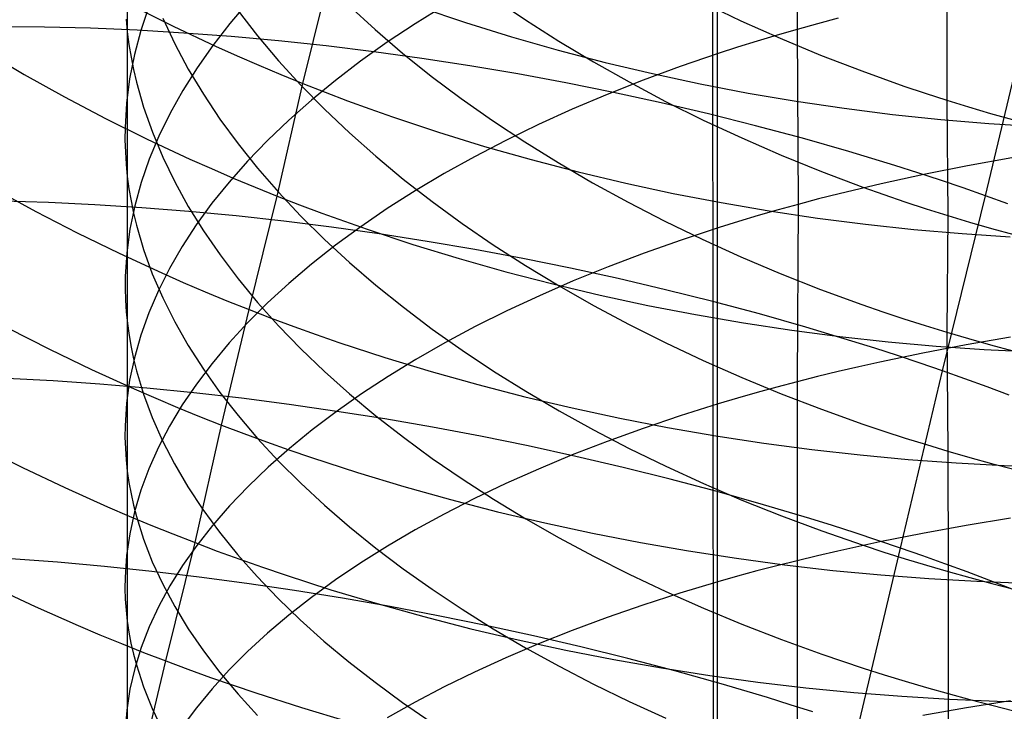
# Model space of a CAD drawing. Extents: x -383 to 1849, y -1185 to -529.
# Tile 362 of 656: x 234 to 244, y -974 to -967. Entities that reach past the tile are written whole.
import ezdxf

# ---------------------------------------------------------------- set-up
doc = ezdxf.new("R2010")
doc.units = 0
doc.layers.add('PREDEFINITO', color=7, linetype='CONTINUOUS')

msp = doc.modelspace()

# ---------------------------------------------------------------- linework, layer by layer
at = {"layer": 'PREDEFINITO'}
for p, q in [((241.1553, -878.0447, 420), (241.2924, -1065.2572, 420)), ((241.1553, -878.0447, 370), (241.2924, -1065.2572, 370)), ((241.2854, -1079.1248, 395), (241.2585, -884.9817, 395)), ((242.0697, -965.5389, 663.2719), (242.07, -967.2815, 664.2444)), ((235.3409, -965.8706, 647.6886), (235.3406, -967.3059, 648.6583)), ((237.1043, -967.8252, 518.2805), (237.3774, -966.7187, 519.2031)), ((243.5722, -966.8545, 632.6569), (243.5736, -967.9927, 633.6081)), ((239.017, -966.9635, 637.4274), (239.3416, -967.1845, 637.1314)), ((235.3811, -967.0372, 517.8299), (235.8009, -967.248, 517.9609)), ((235.5568, -967.0504, 652.5365), (235.4765, -967.2921, 652.1191)), ((236.5571, -967.0026, 656.3499), (236.3706, -967.2215, 655.9503)), ((237.5658, -967.0432, 639.994), (237.8295, -967.2835, 639.6555)), ((238.5232, -967.0456, 660.3075), (238.2313, -967.2262, 659.957)), ((238.2785, -967.0578, 519.3509), (238.7376, -967.212, 519.4061)), ((241.1168, -967.0094, 634.8433), (241.5037, -967.1941, 634.6092)), ((235.3285, -967.1791, 648.8659), (235.3406, -967.3059, 648.6583)), ((235.6967, -967.1702, 645.6595), (235.8171, -967.4266, 645.2609)), ((236.4529, -967.0951, 642.7566), (236.649, -967.3474, 642.3832)), ((239.3416, -967.1845, 637.1314), (239.6774, -967.3993, 636.8442)), ((242.4819, -967.1702, 664.4796), (242.2748, -967.225, 664.3636)), ((234.5091, -967.259, 484.9134), (234.051, -967.2552, 485.0911)), ((234.9719, -967.2708, 484.748), (234.5091, -967.259, 484.9134)), ((235.439, -967.2905, 484.595), (234.9719, -967.2708, 484.748)), ((235.8009, -967.248, 517.9609), (236.2283, -967.4498, 518.0798)), ((236.3706, -967.2215, 655.9503), (236.1986, -967.4432, 655.5461)), ((237.8295, -967.2835, 639.6555), (238.1059, -967.5192, 639.324)), ((238.2313, -967.2262, 659.957), (237.9517, -967.4114, 659.5983)), ((238.7376, -967.212, 519.4061), (239.2016, -967.3559, 519.4489)), ((241.5037, -967.1941, 634.6092), (241.9001, -967.3708, 634.386)), ((242.07, -967.2815, 664.2444), (241.8676, -967.3396, 664.122)), ((242.2748, -967.225, 664.3636), (242.07, -967.2815, 664.2444)), ((242.07, -967.2815, 664.2444), (242.0804, -969.0393, 665.1878)), ((243.9619, -968.9528, 484.1134), (244.3776, -967.2062, 485.0506)), ((235.3406, -967.3059, 648.6583), (235.3571, -967.4326, 648.4509)), ((235.3406, -967.3059, 648.6583), (235.3407, -968.7594, 649.5971)), ((235.4765, -967.2921, 652.1191), (235.4122, -967.535, 651.7002)), ((235.9097, -967.3181, 484.4546), (235.439, -967.2905, 484.595)), ((236.3836, -967.3536, 484.3268), (235.9097, -967.3181, 484.4546)), ((236.8601, -967.3969, 484.2118), (236.3836, -967.3536, 484.3268)), ((236.649, -967.3474, 642.3832), (236.8593, -967.5965, 642.0151)), ((239.2016, -967.3559, 519.4489), (239.67, -967.4895, 519.4794)), ((241.8676, -967.3396, 664.122), (241.6677, -967.3994, 663.9964)), ((241.9001, -967.3708, 634.386), (242.3056, -967.5393, 634.1739)), ((235.3571, -967.4326, 648.4509), (235.378, -967.5593, 648.2439)), ((235.8171, -967.4266, 645.2609), (235.9534, -967.6811, 644.8655)), ((236.1986, -967.4432, 655.5461), (236.0411, -967.6675, 655.1378)), ((236.2283, -967.4498, 518.0798), (236.4447, -967.5472, 518.1347)), ((237.3387, -967.448, 484.1097), (236.8601, -967.3969, 484.2118)), ((237.8189, -967.5068, 484.0207), (237.3387, -967.448, 484.1097)), ((237.9517, -967.4114, 659.5983), (237.6848, -967.6008, 659.232)), ((239.6774, -967.3993, 636.8442), (240.0241, -967.6078, 636.5661)), ((241.4703, -967.4609, 663.8676), (241.2754, -967.5239, 663.7357)), ((241.6677, -967.3994, 663.9964), (241.4703, -967.4609, 663.8676)), ((233.9072, -967.5004, 516.4542), (234.3034, -967.7334, 516.6225)), ((235.4122, -967.535, 651.7002), (235.3643, -967.7789, 651.2801)), ((235.378, -967.5593, 648.2439), (235.4031, -967.6858, 648.0372)), ((236.4447, -967.5472, 518.1347), (236.6628, -967.6423, 518.1865)), ((238.3001, -967.5732, 483.9449), (237.8189, -967.5068, 484.0207)), ((238.1059, -967.5192, 639.324), (238.3948, -967.75, 639)), ((238.7818, -967.6473, 483.8824), (238.3001, -967.5732, 483.9449)), ((239.67, -967.4895, 519.4794), (240.1424, -967.6128, 519.4979)), ((241.2754, -967.5239, 663.7357), (240.8932, -967.6548, 663.4629)), ((242.3056, -967.5393, 634.1739), (242.7199, -967.6993, 633.9733)), ((236.0411, -967.6675, 655.1378), (235.8984, -967.8941, 654.7258)), ((235.9534, -967.6811, 644.8655), (236.105, -967.9336, 644.4739)), ((236.6628, -967.6423, 518.1865), (236.8827, -967.735, 518.2351)), ((236.8593, -967.5965, 642.0151), (237.0835, -967.8422, 641.6525)), ((237.6848, -967.6008, 659.232), (237.4308, -967.7944, 658.8584)), ((239.2635, -967.729, 483.8334), (238.7818, -967.6473, 483.8824)), ((240.0241, -967.6078, 636.5661), (240.3814, -967.8096, 636.2975)), ((240.1424, -967.6128, 519.4979), (240.6181, -967.7258, 519.5043)), ((240.8932, -967.6548, 663.4629), (240.5215, -967.7917, 663.1784)), ((234.3034, -967.7334, 516.6225), (234.7081, -967.9585, 516.7795)), ((235.3643, -967.7789, 651.2801), (235.3329, -968.0236, 650.8594)), ((235.4031, -967.6858, 648.0372), (235.4325, -967.8121, 647.8308)), ((236.8827, -967.735, 518.2351), (237.1043, -967.8252, 518.2805)), ((238.3948, -967.75, 639), (238.6958, -967.9757, 638.6836)), ((239.7446, -967.8182, 483.798), (239.2635, -967.729, 483.8334)), ((240.6181, -967.7258, 519.5043), (241.0966, -967.8284, 519.4988)), ((242.7199, -967.6993, 633.9733), (242.9302, -967.776, 633.8775)), ((242.9302, -967.776, 633.8775), (243.1426, -967.8505, 633.7846)), ((235.4325, -967.8121, 647.8308), (235.5041, -968.0643, 647.4196)), ((236.8467, -968.9559, 517.3835), (237.1043, -967.8252, 518.2805)), ((237.0835, -967.8422, 641.6525), (237.3213, -968.0843, 641.2958)), ((237.1043, -967.8252, 518.2805), (237.3275, -967.9129, 518.3228)), ((237.4308, -967.7944, 658.8584), (237.1899, -967.9918, 658.478)), ((240.2246, -967.9149, 483.7764), (239.7446, -967.8182, 483.798)), ((240.5215, -967.7917, 663.1784), (240.1605, -967.9346, 662.8827)), ((240.3814, -967.8096, 636.2975), (240.7489, -968.0045, 636.0387)), ((241.0966, -967.8284, 519.4988), (241.5773, -967.9207, 519.4815)), ((243.1426, -967.8505, 633.7846), (243.3571, -967.9227, 633.6948)), ((234.7081, -967.9585, 516.7795), (235.121, -968.1755, 516.9248)), ((235.8984, -967.8941, 654.7258), (235.7708, -968.1229, 654.3106)), ((236.105, -967.9336, 644.4739), (236.2718, -968.1839, 644.0863)), ((237.3275, -967.9129, 518.3228), (237.5522, -967.9982, 518.3618)), ((238.6958, -967.9757, 638.6836), (239.0085, -968.1961, 638.3753)), ((240.1605, -967.9346, 662.8827), (239.8103, -968.0831, 662.5761)), ((240.703, -968.019, 483.7686), (240.2246, -967.9149, 483.7764)), ((241.5773, -967.9207, 519.4815), (242.0599, -968.0026, 519.4526)), ((243.3571, -967.9227, 633.6948), (243.5736, -967.9927, 633.6081)), ((235.3329, -968.0236, 650.8594), (235.3184, -968.2687, 650.4383)), ((235.5041, -968.0643, 647.4196), (235.5922, -968.3154, 647.0105)), ((237.1899, -967.9918, 658.478), (236.9624, -968.1928, 658.0913)), ((237.5522, -967.9982, 518.3618), (237.7785, -968.0809, 518.3976)), ((241.1793, -968.1306, 483.7748), (240.703, -968.019, 483.7686)), ((240.7489, -968.0045, 636.0387), (241.1265, -968.1922, 635.7901)), ((242.0599, -968.0026, 519.4526), (242.5436, -968.0742, 519.4121)), ((242.5436, -968.0742, 519.4121), (243.028, -968.1353, 519.3601)), ((243.5736, -967.9927, 633.6081), (243.7921, -968.0603, 633.5246)), ((243.5736, -967.9927, 633.6081), (243.5842, -969.1522, 634.5342)), ((243.7921, -968.0603, 633.5246), (244.0125, -968.1256, 633.4442)), ((235.121, -968.1755, 516.9248), (235.5416, -968.3841, 517.0581)), ((235.7708, -968.1229, 654.3106), (235.6585, -968.3535, 653.8925)), ((237.3213, -968.0843, 641.2958), (237.5724, -968.3224, 640.9454)), ((237.7785, -968.0809, 518.3976), (238.0062, -968.1612, 518.4303)), ((238.0062, -968.1612, 518.4303), (238.4656, -968.3142, 518.4861)), ((239.8103, -968.0831, 662.5761), (239.4714, -968.2371, 662.2592)), ((241.6528, -968.2495, 483.7951), (241.1793, -968.1306, 483.7748)), ((243.028, -968.1353, 519.3601), (243.5125, -968.186, 519.2969)), ((244.0125, -968.1256, 633.4442), (244.2347, -968.1885, 633.3669)), ((235.3184, -968.2687, 650.4383), (235.3175, -968.3913, 650.2278)), ((236.2718, -968.1839, 644.0863), (236.4534, -968.4316, 643.7032)), ((236.9624, -968.1928, 658.0913), (236.7485, -968.3973, 657.6986)), ((239.0085, -968.1961, 638.3753), (239.3329, -968.4107, 638.0756)), ((239.4714, -968.2371, 662.2592), (239.1438, -968.3963, 661.9323)), ((241.1265, -968.1922, 635.7901), (241.5137, -968.3725, 635.5522)), ((241.3296, -968.1857, 420), (241.3296, -968.1857, 370)), ((242.1232, -968.3757, 483.8297), (241.6528, -968.2495, 483.7951)), ((243.5125, -968.186, 519.2969), (243.9967, -968.2262, 519.2223)), ((243.9967, -968.2262, 519.2223), (244.4799, -968.2561, 519.1367)), ((235.6585, -968.3535, 653.8925), (235.5618, -968.5857, 653.472)), ((235.5922, -968.3154, 647.0105), (235.6967, -968.5653, 646.6039)), ((237.5724, -968.3224, 640.9454), (237.8366, -968.5563, 640.6017)), ((238.4656, -968.3142, 518.4861), (238.93, -968.4573, 518.5294)), ((241.5137, -968.3725, 635.5522), (241.9102, -968.545, 635.3252)), ((242.5898, -968.5092, 483.8787), (242.1232, -968.3757, 483.8297)), ((235.3175, -968.3913, 650.2278), (235.3209, -968.514, 650.0174)), ((235.5416, -968.3841, 517.0581), (235.9696, -968.5839, 517.1792)), ((236.4534, -968.4316, 643.7032), (236.6496, -968.6765, 643.3249)), ((236.7485, -968.3973, 657.6986), (236.5484, -968.6049, 657.3004)), ((239.1438, -968.3963, 661.9323), (238.8279, -968.5605, 661.5959)), ((238.93, -968.4573, 518.5294), (239.3987, -968.5902, 518.5602)), ((239.3329, -968.4107, 638.0756), (239.6684, -968.6195, 637.7846)), ((235.3209, -968.514, 650.0174), (235.3286, -968.6367, 649.8072)), ((235.6967, -968.5653, 646.6039), (235.8172, -968.8137, 646.2003)), ((237.8366, -968.5563, 640.6017), (238.1134, -968.7858, 640.2651)), ((238.8279, -968.5605, 661.5959), (238.5239, -968.7296, 661.2504)), ((241.9102, -968.545, 635.3252), (242.3159, -968.7095, 635.1095)), ((243.0521, -968.6499, 483.9422), (242.5898, -968.5092, 483.8787)), ((244.2255, -968.5715, 666.2426), (243.7804, -968.652, 666.0582)), ((235.3286, -968.6367, 649.8072), (235.3407, -968.7594, 649.5971)), ((235.5618, -968.5857, 653.472), (235.4809, -968.8193, 653.0496)), ((235.9696, -968.5839, 517.1792), (236.1863, -968.6804, 517.2351)), ((236.5484, -968.6049, 657.3004), (236.3625, -968.8155, 656.8972)), ((239.3987, -968.5902, 518.5602), (239.8713, -968.7132, 518.5788)), ((239.6684, -968.6195, 637.7846), (240.0148, -968.8221, 637.503)), ((243.2815, -968.7229, 483.9795), (243.0521, -968.6499, 483.9422)), ((243.7804, -968.652, 666.0582), (243.3429, -968.739, 665.8605)), ((235.3407, -968.7594, 649.5971), (235.3572, -968.882, 649.3873)), ((235.3407, -968.7594, 649.5971), (235.3407, -971.7202, 651.391)), ((236.1863, -968.6804, 517.2351), (236.4048, -968.7746, 517.2878)), ((236.6496, -968.6765, 643.3249), (236.8599, -968.9183, 642.9518)), ((238.5239, -968.7296, 661.2504), (238.232, -968.9033, 660.8963)), ((239.8713, -968.7132, 518.5788), (240.3473, -968.826, 518.5852)), ((242.3159, -968.7095, 635.1095), (242.7303, -968.8657, 634.9056)), ((243.3429, -968.739, 665.8605), (242.9133, -968.8325, 665.6495)), ((243.5097, -968.7978, 484.0204), (243.2815, -968.7229, 483.9795)), ((235.4809, -968.8193, 653.0496), (235.4161, -969.0541, 652.6256)), ((235.8172, -968.8137, 646.2003), (235.9535, -969.0605, 645.8)), ((236.3625, -968.8155, 656.8972), (236.1909, -969.0289, 656.4893)), ((236.4048, -968.7746, 517.2878), (236.6249, -968.8664, 517.3373)), ((236.6249, -968.8664, 517.3373), (236.8467, -968.9559, 517.3835)), ((238.1134, -968.7858, 640.2651), (238.4027, -969.0106, 639.9359)), ((240.0148, -968.8221, 637.503), (240.3719, -969.0182, 637.2309)), ((240.3473, -968.826, 518.5852), (240.826, -968.9288, 518.5794)), ((242.9133, -968.8325, 665.6495), (242.7017, -968.8818, 665.5391)), ((242.7303, -968.8657, 634.9056), (242.9407, -968.9406, 634.8081)), ((243.7365, -968.8744, 484.065), (243.5097, -968.7978, 484.0204)), ((234.0182, -968.8897, 515.7342), (234.4233, -969.1115, 515.8931)), ((235.3572, -968.882, 649.3873), (235.378, -969.0045, 649.1778)), ((236.5638, -970.096, 516.5044), (236.8467, -968.9559, 517.3835)), ((236.8467, -968.9559, 517.3835), (237.0701, -969.0429, 517.4265)), ((236.8599, -968.9183, 642.9518), (237.0842, -969.1569, 642.5843)), ((238.232, -968.9033, 660.8963), (237.9525, -969.0813, 660.534)), ((240.826, -968.9288, 518.5794), (241.307, -969.0215, 518.5617)), ((242.4923, -968.9327, 665.4253), (242.2852, -968.9852, 665.3082)), ((242.7017, -968.8818, 665.5391), (242.4923, -968.9327, 665.4253)), ((242.9407, -968.9406, 634.8081), (243.1532, -969.0133, 634.7137)), ((243.5312, -970.7124, 483.2082), (243.9619, -968.9528, 484.1134)), ((243.9619, -968.9528, 484.1134), (243.7365, -968.8744, 484.065)), ((244.1858, -969.0329, 484.1655), (243.9619, -968.9528, 484.1134)), ((234.5499, -969.0204, 483.8527), (234.0883, -969.0057, 484.02)), ((235.0158, -969.0428, 483.6979), (234.5499, -969.0204, 483.8527)), ((235.4855, -969.0729, 483.5558), (235.0158, -969.0428, 483.6979)), ((235.4161, -969.0541, 652.6256), (235.3676, -969.2898, 652.2006)), ((235.378, -969.0045, 649.1778), (235.4031, -969.127, 648.9686)), ((235.9535, -969.0605, 645.8), (236.1052, -969.3052, 645.4034)), ((236.1909, -969.0289, 656.4893), (236.0339, -969.2447, 656.0772)), ((237.0701, -969.0429, 517.4265), (237.295, -969.1275, 517.4662)), ((238.4027, -969.0106, 639.9359), (238.704, -969.2304, 639.6146)), ((240.3719, -969.0182, 637.2309), (240.7392, -969.2076, 636.9687)), ((241.307, -969.0215, 518.5617), (241.7896, -969.104, 518.5322)), ((242.0804, -969.0393, 665.1878), (241.8781, -969.0951, 665.0641)), ((242.0804, -969.0393, 665.1878), (242.0697, -970.8214, 666.0854)), ((242.2852, -968.9852, 665.3082), (242.0804, -969.0393, 665.1878)), ((243.1532, -969.0133, 634.7137), (243.3677, -969.0839, 634.6224)), ((234.4233, -969.1115, 515.8931), (234.8366, -969.3254, 516.0402)), ((235.4031, -969.127, 648.9686), (235.4325, -969.2492, 648.7599)), ((235.9583, -969.1106, 483.4265), (235.4855, -969.0729, 483.5558)), ((236.4339, -969.1559, 483.3101), (235.9583, -969.1106, 483.4265)), ((236.9116, -969.2087, 483.2067), (236.4339, -969.1559, 483.3101)), ((237.0842, -969.1569, 642.5843), (237.3221, -969.3919, 642.2229)), ((237.295, -969.1275, 517.4662), (237.5215, -969.2096, 517.5026)), ((237.9525, -969.0813, 660.534), (237.6857, -969.2635, 660.164)), ((241.6781, -969.1525, 664.9372), (241.4807, -969.2114, 664.8071)), ((241.8781, -969.0951, 665.0641), (241.6781, -969.1525, 664.9372)), ((241.7896, -969.104, 518.5322), (242.2735, -969.1764, 518.4909)), ((243.3677, -969.0839, 634.6224), (243.5842, -969.1522, 634.5342)), ((243.5842, -969.1522, 634.5342), (243.574, -970.3236, 635.4443)), ((243.5842, -969.1522, 634.5342), (243.8027, -969.2182, 634.4493)), ((235.4325, -969.2492, 648.7599), (235.5039, -969.4932, 648.3437)), ((236.0339, -969.2447, 656.0772), (235.8917, -969.4629, 655.6613)), ((237.3909, -969.269, 483.1166), (236.9116, -969.2087, 483.2067)), ((237.6857, -969.2635, 660.164), (237.4317, -969.4496, 659.7866)), ((237.5215, -969.2096, 517.5026), (237.7493, -969.2893, 517.5358)), ((238.704, -969.2304, 639.6146), (239.0172, -969.445, 639.3015)), ((240.7392, -969.2076, 636.9687), (241.1166, -969.3901, 636.717)), ((241.4807, -969.2114, 664.8071), (241.2857, -969.272, 664.6738)), ((242.2735, -969.1764, 518.4909), (242.758, -969.2386, 518.438)), ((242.758, -969.2386, 518.438), (243.2426, -969.2906, 518.3735)), ((243.8027, -969.2182, 634.4493), (244.0231, -969.2819, 634.3676)), ((234.8366, -969.3254, 516.0402), (235.2576, -969.5312, 516.1752)), ((235.3676, -969.2898, 652.2006), (235.3357, -969.5262, 651.7748)), ((236.1052, -969.3052, 645.4034), (236.272, -969.5477, 645.011)), ((237.8714, -969.3367, 483.0398), (237.3909, -969.269, 483.1166)), ((237.7493, -969.2893, 517.5358), (238.2089, -969.4414, 517.5926)), ((238.3524, -969.4118, 482.9765), (237.8714, -969.3367, 483.0398)), ((241.2857, -969.272, 664.6738), (240.9034, -969.3976, 664.3982)), ((243.2426, -969.2906, 518.3735), (243.7268, -969.3324, 518.2977)), ((243.7268, -969.3324, 518.2977), (244.21, -969.364, 518.2106)), ((244.0231, -969.2819, 634.3676), (244.2453, -969.3434, 634.289)), ((235.8917, -969.4629, 655.6613), (235.7647, -969.683, 655.2422)), ((237.4317, -969.4496, 659.7866), (237.1908, -969.6395, 659.4024)), ((237.3221, -969.3919, 642.2229), (237.5732, -969.6231, 641.8678)), ((238.2089, -969.4414, 517.5926), (238.6734, -969.5836, 517.6366)), ((238.8335, -969.4943, 482.9268), (238.3524, -969.4118, 482.9765)), ((239.0172, -969.445, 639.3015), (239.3418, -969.6541, 638.997)), ((240.9034, -969.3976, 664.3982), (240.5315, -969.5291, 664.1106)), ((241.1166, -969.3901, 636.717), (241.5036, -969.5653, 636.4759)), ((235.2576, -969.5312, 516.1752), (235.686, -969.7284, 516.2978)), ((235.3357, -969.5262, 651.7748), (235.3205, -969.7631, 651.3489)), ((235.5039, -969.4932, 648.3437), (235.592, -969.7362, 647.9297)), ((236.272, -969.5477, 645.011), (236.4536, -969.7878, 644.623)), ((239.3141, -969.584, 482.8909), (238.8335, -969.4943, 482.9268)), ((240.5315, -969.5291, 664.1106), (240.1703, -969.6663, 663.8117)), ((237.1908, -969.6395, 659.4024), (236.9633, -969.8329, 659.0118)), ((237.5732, -969.6231, 641.8678), (237.8374, -969.8503, 641.5195)), ((238.6734, -969.5836, 517.6366), (239.1421, -969.7161, 517.668)), ((239.7937, -969.681, 482.8688), (239.3141, -969.584, 482.8909)), ((239.3418, -969.6541, 638.997), (239.6776, -969.8575, 638.7014)), ((241.5036, -969.5653, 636.4759), (241.9001, -969.733, 636.2459)), ((235.592, -969.7362, 647.9297), (235.6965, -969.978, 647.5184)), ((235.7647, -969.683, 655.2422), (235.6529, -969.9051, 654.8201)), ((235.686, -969.7284, 516.2978), (235.9029, -969.8237, 516.3543)), ((239.1421, -969.7161, 517.668), (239.6146, -969.8387, 517.6868)), ((240.2718, -969.7852, 482.8608), (239.7937, -969.681, 482.8688)), ((240.1703, -969.6663, 663.8117), (239.8199, -969.809, 663.5018)), ((241.9001, -969.733, 636.2459), (242.3057, -969.893, 636.0274)), ((235.3205, -969.7631, 651.3489), (235.3193, -969.8816, 651.136)), ((235.9029, -969.8237, 516.3543), (236.1215, -969.9168, 516.4076)), ((236.4536, -969.7878, 644.623), (236.6498, -970.0252, 644.24)), ((236.9633, -969.8329, 659.0118), (236.7494, -970.0295, 658.6151)), ((237.8374, -969.8503, 641.5195), (238.1143, -970.0731, 641.1783)), ((239.8199, -969.809, 663.5018), (239.4807, -969.9569, 663.1814)), ((239.6146, -969.8387, 517.6868), (240.0904, -969.9514, 517.6932)), ((239.6776, -969.8575, 638.7014), (240.0243, -970.0548, 638.4153)), ((240.7478, -969.8966, 482.8669), (240.2718, -969.7852, 482.8608)), ((235.3193, -969.8816, 651.136), (235.3224, -970.0002, 650.9231)), ((235.6529, -969.9051, 654.8201), (235.5568, -970.1287, 654.3955)), ((236.1215, -969.9168, 516.4076), (236.3418, -970.0075, 516.4577)), ((239.4807, -969.9569, 663.1814), (239.1528, -970.11, 662.8509)), ((240.0904, -969.9514, 517.6932), (240.5689, -970.0542, 517.6873)), ((241.2213, -970.0151, 482.8872), (240.7478, -969.8966, 482.8669)), ((242.3057, -969.893, 636.0274), (242.72, -970.0449, 635.8207)), ((235.3224, -970.0002, 650.9231), (235.3299, -970.1187, 650.7105)), ((235.6965, -969.978, 647.5184), (235.8169, -970.2184, 647.11)), ((236.3418, -970.0075, 516.4577), (236.5638, -970.096, 516.5044)), ((236.7494, -970.0295, 658.6151), (236.5494, -970.2293, 658.2129)), ((236.6498, -970.0252, 644.24), (236.8601, -970.2597, 643.8622)), ((240.0243, -970.0548, 638.4153), (240.3816, -970.2459, 638.1388)), ((240.5689, -970.0542, 517.6873), (241.0495, -970.1472, 517.6692)), ((241.6916, -970.1406, 482.9221), (241.2213, -970.0151, 482.8872)), ((242.72, -970.0449, 635.8207), (242.9304, -970.1178, 635.7219)), ((235.3299, -970.1187, 650.7105), (235.3416, -970.2372, 650.498)), ((235.5568, -970.1287, 654.3955), (235.4765, -970.3537, 653.9689)), ((236.2883, -971.2566, 515.6503), (236.5638, -970.096, 516.5044)), ((236.5638, -970.096, 516.5044), (236.7873, -970.1821, 516.5479)), ((238.1143, -970.0731, 641.1783), (238.4036, -970.2914, 640.8447)), ((239.1528, -970.11, 662.8509), (238.8366, -970.2679, 662.5107)), ((241.0495, -970.1472, 517.6692), (241.5318, -970.2302, 517.639)), ((242.1583, -970.2731, 482.9714), (241.6916, -970.1406, 482.9221)), ((242.9304, -970.1178, 635.7219), (243.1429, -970.1885, 635.6262)), ((235.3416, -970.2372, 650.498), (235.3578, -970.3556, 650.2858)), ((235.8169, -970.2184, 647.11), (235.9531, -970.4571, 646.7049)), ((236.5494, -970.2293, 658.2129), (236.3635, -970.4319, 657.8055)), ((236.7873, -970.1821, 516.5479), (237.0125, -970.2658, 516.588)), ((240.3816, -970.2459, 638.1388), (240.7492, -970.4305, 637.8725)), ((241.5318, -970.2302, 517.639), (242.0151, -970.3033, 517.5969)), ((243.1429, -970.1885, 635.6262), (243.3574, -970.2572, 635.5336)), ((234.1452, -970.2837, 515.0302), (234.5591, -970.4949, 515.1794)), ((235.4765, -970.3537, 653.9689), (235.4122, -970.5799, 653.5407)), ((236.8601, -970.2597, 643.8622), (237.0844, -970.4909, 643.4901)), ((237.0125, -970.2658, 516.588), (237.239, -970.3472, 516.6249)), ((237.239, -970.3472, 516.6249), (237.467, -970.4261, 516.6584)), ((238.4036, -970.2914, 640.8447), (238.705, -970.5049, 640.5191)), ((238.8366, -970.2679, 662.5107), (238.5322, -970.4304, 662.1614)), ((242.0151, -970.3033, 517.5969), (242.499, -970.3664, 517.5429)), ((242.6208, -970.4126, 483.0355), (242.1583, -970.2731, 482.9714)), ((243.3574, -970.2572, 635.5336), (243.574, -970.3236, 635.4443)), ((243.574, -970.3236, 635.4443), (243.7925, -970.3879, 635.3581)), ((243.574, -970.3236, 635.4443), (243.5846, -971.518, 636.3238)), ((235.3578, -970.3556, 650.2858), (235.3783, -970.474, 650.0739)), ((236.3635, -970.4319, 657.8055), (236.1919, -970.6371, 657.3935)), ((237.467, -970.4261, 516.6584), (237.9269, -970.577, 516.7158)), ((238.5322, -970.4304, 662.1614), (238.24, -970.5974, 661.8034)), ((240.7492, -970.4305, 637.8725), (241.1268, -970.6083, 637.6167)), ((242.499, -970.3664, 517.5429), (242.983, -970.4195, 517.4773)), ((242.8503, -970.485, 483.0731), (242.6208, -970.4126, 483.0355)), ((242.983, -970.4195, 517.4773), (243.4665, -970.4626, 517.4)), ((243.7686, -970.4512, 666.9635), (243.3313, -970.5344, 666.764)), ((244.2134, -970.3742, 667.1496), (243.7686, -970.4512, 666.9635)), ((243.7925, -970.3879, 635.3581), (244.0129, -970.4499, 635.2752)), ((244.0129, -970.4499, 635.2752), (244.2351, -970.5098, 635.1956)), ((234.5591, -970.4949, 515.1794), (234.9806, -970.698, 515.3164)), ((235.3783, -970.474, 650.0739), (235.4031, -970.5922, 649.8624)), ((235.9531, -970.4571, 646.7049), (236.1047, -970.694, 646.3036)), ((237.0844, -970.4909, 643.4901), (237.3223, -970.7188, 643.1241)), ((238.705, -970.5049, 640.5191), (239.0182, -970.7133, 640.2017)), ((243.0786, -970.5591, 483.1144), (242.8503, -970.485, 483.0731)), ((243.3313, -970.5344, 666.764), (242.902, -970.6238, 666.5511)), ((243.4665, -970.4626, 517.4), (243.9489, -970.4957, 517.3112)), ((243.9489, -970.4957, 517.3112), (244.4298, -970.5187, 517.2111)), ((235.4122, -970.5799, 653.5407), (235.3643, -970.807, 653.1114)), ((235.4031, -970.5922, 649.8624), (235.4322, -970.7103, 649.6513)), ((236.1919, -970.6371, 657.3935), (236.0349, -970.8447, 656.9773)), ((237.9269, -970.577, 516.7158), (238.3917, -970.7183, 516.7601)), ((238.24, -970.5974, 661.8034), (237.9601, -970.7686, 661.437)), ((241.1268, -970.6083, 637.6167), (241.514, -970.779, 637.3718)), ((242.902, -970.6238, 666.5511), (242.6906, -970.6709, 666.4396)), ((243.3056, -970.6349, 483.1594), (243.0786, -970.5591, 483.1144)), ((243.5312, -970.7124, 483.2082), (243.3056, -970.6349, 483.1594)), ((234.9806, -970.698, 515.3164), (235.4096, -970.8929, 515.4407)), ((235.4322, -970.7103, 649.6513), (235.5031, -970.9459, 649.2306)), ((236.1047, -970.694, 646.3036), (236.2715, -970.9287, 645.9065)), ((237.3223, -970.7188, 643.1241), (237.5735, -970.9429, 642.7645)), ((238.3917, -970.7183, 516.7601), (238.8607, -970.85, 516.7917)), ((239.0182, -970.7133, 640.2017), (239.3429, -970.9164, 639.8931)), ((242.4813, -970.7195, 666.3249), (242.2743, -970.7697, 666.2068)), ((242.6906, -970.6709, 666.4396), (242.4813, -970.7195, 666.3249)), ((243.1074, -972.4919, 482.3405), (243.5312, -970.7124, 483.2082)), ((243.7553, -970.7916, 483.2608), (243.5312, -970.7124, 483.2082)), ((234.5944, -970.8127, 482.8351), (234.1292, -970.7875, 482.9916)), ((235.0634, -970.8454, 482.6915), (234.5944, -970.8127, 482.8351)), ((235.5356, -970.8855, 482.5607), (235.0634, -970.8454, 482.6915)), ((235.3643, -970.807, 653.1114), (235.3329, -971.0348, 652.6813)), ((236.0349, -970.8447, 656.9773), (235.8927, -971.0546, 656.5572)), ((237.9601, -970.7686, 661.437), (237.6928, -970.9438, 661.0628)), ((241.514, -970.779, 637.3718), (241.9106, -970.9425, 637.1381)), ((242.0697, -970.8214, 666.0854), (241.8674, -970.8747, 665.9607)), ((242.0697, -970.8214, 666.0854), (242.0685, -972.6188, 666.9525)), ((242.2743, -970.7697, 666.2068), (242.0697, -970.8214, 666.0854)), ((243.978, -970.8725, 483.3171), (243.7553, -970.7916, 483.2608)), ((235.4096, -970.8929, 515.4407), (235.6267, -970.9872, 515.498)), ((235.5031, -970.9459, 649.2306), (235.5906, -971.1805, 648.8121)), ((236.0106, -970.9329, 482.4431), (235.5356, -970.8855, 482.5607)), ((236.4878, -970.9876, 482.3386), (236.0106, -970.9329, 482.4431)), ((236.2715, -970.9287, 645.9065), (236.4531, -971.1611, 645.514)), ((237.6928, -970.9438, 661.0628), (237.4385, -971.1228, 660.6812)), ((237.5735, -970.9429, 642.7645), (237.8377, -971.1632, 642.4118)), ((238.8607, -970.85, 516.7917), (239.3335, -970.9721, 516.8105)), ((239.3429, -970.9164, 639.8931), (239.6788, -971.114, 639.5935)), ((241.6676, -970.9296, 665.8327), (241.4703, -970.9859, 665.7016)), ((241.8674, -970.8747, 665.9607), (241.6676, -970.9296, 665.8327)), ((241.9106, -970.9425, 637.1381), (242.3162, -971.0983, 636.9161)), ((244.1992, -970.955, 483.3771), (243.978, -970.8725, 483.3171)), ((235.3329, -971.0348, 652.6813), (235.3184, -971.2631, 652.2509)), ((235.6267, -970.9872, 515.498), (235.8456, -971.0792, 515.5521)), ((236.9667, -971.0495, 482.2475), (236.4878, -970.9876, 482.3386)), ((239.3335, -970.9721, 516.8105), (239.8095, -971.0847, 516.8168)), ((241.2755, -971.0438, 665.5673), (240.8935, -971.1638, 665.2894)), ((241.4703, -970.9859, 665.7016), (241.2755, -971.0438, 665.5673)), ((235.8927, -971.0546, 656.5572), (235.7656, -971.2665, 656.1338)), ((235.8456, -971.0792, 515.5521), (236.0661, -971.1691, 515.6029)), ((237.4468, -971.1186, 482.1699), (236.9667, -971.0495, 482.2475)), ((237.4385, -971.1228, 660.6812), (237.1972, -971.3054, 660.2927)), ((237.9275, -971.1949, 482.1059), (237.4468, -971.1186, 482.1699)), ((239.6788, -971.114, 639.5935), (240.0255, -971.3057, 639.3034)), ((239.8095, -971.0847, 516.8168), (240.2882, -971.1876, 516.8106)), ((242.3162, -971.0983, 636.9161), (242.7306, -971.2464, 636.7061)), ((235.5906, -971.1805, 648.8121), (235.6945, -971.414, 648.3963)), ((236.0661, -971.1691, 515.6029), (236.2883, -971.2566, 515.6503)), ((236.4531, -971.1611, 645.514), (236.6492, -971.3908, 645.1264)), ((237.8377, -971.1632, 642.4118), (238.1146, -971.3792, 642.0663)), ((238.4083, -971.2783, 482.0557), (237.9275, -971.1949, 482.1059)), ((240.2882, -971.1876, 516.8106), (240.769, -971.2809, 516.792)), ((240.8935, -971.1638, 665.2894), (240.522, -971.2894, 664.9997)), ((235.3184, -971.2631, 652.2509), (235.3175, -971.3773, 652.0358)), ((235.7656, -971.2665, 656.1338), (235.6538, -971.4801, 655.7074)), ((236.021, -972.4374, 514.8212), (236.2883, -971.2566, 515.6503)), ((236.2883, -971.2566, 515.6503), (236.5121, -971.3419, 515.6944)), ((236.5121, -971.3419, 515.6944), (236.7374, -971.4249, 515.7351)), ((237.1972, -971.3054, 660.2927), (236.9693, -971.4914, 659.8976)), ((238.8888, -971.3688, 482.0194), (238.4083, -971.2783, 482.0557)), ((240.0255, -971.3057, 639.3034), (240.3828, -971.4913, 639.0232)), ((240.522, -971.2894, 664.9997), (240.161, -971.4206, 664.6984)), ((240.769, -971.2809, 516.792), (241.2514, -971.3645, 516.7612)), ((242.7306, -971.2464, 636.7061), (242.9411, -971.3174, 636.6058)), ((242.9411, -971.3174, 636.6058), (243.1535, -971.3864, 636.5085)), ((235.3175, -971.3773, 652.0358), (235.3209, -971.4916, 651.8207)), ((235.6945, -971.414, 648.3963), (235.8144, -971.6461, 647.9835)), ((236.6492, -971.3908, 645.1264), (236.8595, -971.6178, 644.7441)), ((236.7374, -971.4249, 515.7351), (236.9641, -971.5055, 515.7724)), ((238.1146, -971.3792, 642.0663), (238.4039, -971.5909, 641.7284)), ((239.3683, -971.4662, 481.9971), (238.8888, -971.3688, 482.0194)), ((240.161, -971.4206, 664.6984), (239.811, -971.5569, 664.3862)), ((241.2514, -971.3645, 516.7612), (241.7349, -971.4384, 516.7183)), ((241.7349, -971.4384, 516.7183), (242.219, -971.5026, 516.6634)), ((243.1535, -971.3864, 636.5085), (243.3681, -971.4532, 636.4145)), ((233.8745, -971.4747, 514.1905), (234.2893, -971.6834, 514.3423)), ((235.3209, -971.4916, 651.8207), (235.3286, -971.6059, 651.6058)), ((235.6538, -971.4801, 655.7074), (235.5576, -971.6953, 655.2786)), ((236.9693, -971.4914, 659.8976), (236.755, -971.6805, 659.4965)), ((236.9641, -971.5055, 515.7724), (237.1922, -971.5839, 515.8064)), ((239.8463, -971.5706, 481.9889), (239.3683, -971.4662, 481.9971)), ((240.3828, -971.4913, 639.0232), (240.7504, -971.6706, 638.7532)), ((242.219, -971.5026, 516.6634), (242.703, -971.557, 516.5966)), ((243.3681, -971.4532, 636.4145), (243.5846, -971.518, 636.3238)), ((243.5846, -971.518, 636.3238), (243.8031, -971.5806, 636.2363)), ((243.5846, -971.518, 636.3238), (243.5859, -972.7275, 637.183)), ((235.3286, -971.6059, 651.6058), (235.3407, -971.7202, 651.391)), ((236.8595, -971.6178, 644.7441), (237.0837, -971.8416, 644.3676)), ((237.1922, -971.5839, 515.8064), (237.6524, -971.7336, 515.8645)), ((238.4039, -971.5909, 641.7284), (238.7053, -971.7979, 641.3986)), ((239.811, -971.5569, 664.3862), (239.4721, -971.6983, 664.0634)), ((240.3224, -971.6819, 481.9951), (239.8463, -971.5706, 481.9889)), ((242.703, -971.557, 516.5966), (243.1865, -971.6017, 516.518)), ((243.1865, -971.6017, 516.518), (243.669, -971.6366, 516.4278)), ((243.669, -971.6366, 516.4278), (244.1498, -971.6617, 516.3261)), ((243.8031, -971.5806, 636.2363), (244.0234, -971.641, 636.1521)), ((244.0234, -971.641, 636.1521), (244.2456, -971.6994, 636.0711)), ((234.2893, -971.6834, 514.3423), (234.7116, -971.8843, 514.4816)), ((235.3407, -971.7202, 651.391), (235.3403, -973.2268, 652.2438)), ((235.3407, -971.7202, 651.391), (235.3571, -971.8344, 651.1766)), ((235.5576, -971.6953, 655.2786), (235.4771, -971.9118, 654.8477)), ((235.8144, -971.6461, 647.9835), (235.95, -971.8766, 647.5742)), ((236.755, -971.6805, 659.4965), (236.5545, -971.8727, 659.0898)), ((237.6524, -971.7336, 515.8645), (238.1173, -971.8741, 515.9095)), ((239.4721, -971.6983, 664.0634), (239.1445, -971.8445, 663.7304)), ((240.7959, -971.8, 482.0158), (240.3224, -971.6819, 481.9951)), ((240.7504, -971.6706, 638.7532), (241.128, -971.8434, 638.4939)), ((244.1498, -971.6617, 516.3261), (244.6285, -971.6769, 516.213)), ((235.3571, -971.8344, 651.1766), (235.3779, -971.9486, 650.9624)), ((238.7053, -971.7979, 641.3986), (239.0184, -972, 641.0772)), ((241.2664, -971.925, 482.051), (240.7959, -971.8, 482.0158)), ((234.7116, -971.8843, 514.4816), (235.1412, -972.0772, 514.608)), ((235.4771, -971.9118, 654.8477), (235.4128, -972.1294, 654.4152)), ((235.95, -971.8766, 647.5742), (236.1011, -972.1052, 647.1687)), ((236.5545, -971.8727, 659.0898), (236.3682, -972.0675, 658.6779)), ((237.0837, -971.8416, 644.3676), (237.3215, -972.0621, 643.9972)), ((238.1173, -971.8741, 515.9095), (238.5865, -972.0052, 515.9414)), ((239.1445, -971.8445, 663.7304), (238.8286, -971.9954, 663.3878)), ((241.128, -971.8434, 638.4939), (241.5152, -972.0093, 638.2456)), ((241.7333, -972.0567, 482.1009), (241.2664, -971.925, 482.051)), ((235.3779, -971.9486, 650.9624), (235.403, -972.0626, 650.7485)), ((238.8286, -971.9954, 663.3878), (238.5246, -972.1507, 663.0359)), ((238.5865, -972.0052, 515.9414), (239.0594, -972.127, 515.9605)), ((239.0184, -972, 641.0772), (239.3431, -972.197, 640.7646)), ((241.5152, -972.0093, 638.2456), (241.9118, -972.1681, 638.0087)), ((235.1412, -972.0772, 514.608), (235.3587, -972.1705, 514.6663)), ((235.4128, -972.1294, 654.4152), (235.3647, -972.348, 653.9815)), ((235.403, -972.0626, 650.7485), (235.4324, -972.1765, 650.5351)), ((236.1011, -972.1052, 647.1687), (236.2673, -972.3318, 646.7674)), ((236.3682, -972.0675, 658.6779), (236.1962, -972.265, 658.2612)), ((237.3215, -972.0621, 643.9972), (237.5727, -972.2791, 643.6334)), ((239.0594, -972.127, 515.9605), (239.5354, -972.2394, 515.9667)), ((242.1962, -972.1951, 482.1657), (241.7333, -972.0567, 482.1009)), ((235.3587, -972.1705, 514.6663), (235.5778, -972.2616, 514.7213)), ((235.4324, -972.1765, 650.5351), (235.5038, -972.4039, 650.1097)), ((238.5246, -972.1507, 663.0359), (238.2327, -972.3103, 662.6752)), ((239.3431, -972.197, 640.7646), (239.679, -972.3886, 640.4612)), ((241.9118, -972.1681, 638.0087), (242.3175, -972.3196, 637.7836)), ((242.4259, -972.2668, 482.2038), (242.1962, -972.1951, 482.1657)), ((244.2122, -972.1928, 668.0253), (243.7675, -972.266, 667.8377)), ((235.5778, -972.2616, 514.7213), (235.7986, -972.3506, 514.7729)), ((236.1962, -972.265, 658.2612), (236.0388, -972.4647, 657.8403)), ((236.2673, -972.3318, 646.7674), (236.4484, -972.5561, 646.3708)), ((237.5727, -972.2791, 643.6334), (237.8368, -972.4923, 643.2764)), ((238.2327, -972.3103, 662.6752), (237.9532, -972.4739, 662.3062)), ((239.5354, -972.2394, 515.9667), (240.014, -972.3424, 515.9603)), ((242.3175, -972.3196, 637.7836), (242.7319, -972.4635, 637.5707)), ((242.6544, -972.3402, 482.2455), (242.4259, -972.2668, 482.2038)), ((243.7675, -972.266, 667.8377), (243.3301, -972.3452, 667.6366)), ((235.3647, -972.348, 653.9815), (235.3332, -972.5672, 653.547)), ((235.5038, -972.4039, 650.1097), (235.5919, -972.6303, 649.6864)), ((235.7986, -972.3506, 514.7729), (236.021, -972.4374, 514.8212)), ((239.679, -972.3886, 640.4612), (240.0257, -972.5745, 640.1674)), ((240.014, -972.3424, 515.9603), (240.4948, -972.4361, 515.9413)), ((242.8816, -972.4152, 482.2911), (242.6544, -972.3402, 482.2455)), ((242.9008, -972.4304, 667.422), (242.6894, -972.4753, 667.3096)), ((243.1074, -972.4919, 482.3405), (242.8816, -972.4152, 482.2911)), ((243.3301, -972.3452, 667.6366), (242.9008, -972.4304, 667.422)), ((235.7261, -973.626, 514.0108), (236.021, -972.4374, 514.8212)), ((236.0388, -972.4647, 657.8403), (235.8962, -972.6666, 657.4156)), ((236.021, -972.4374, 514.8212), (236.2449, -972.522, 514.866)), ((236.2449, -972.522, 514.866), (236.4704, -972.6043, 514.9073)), ((237.9532, -972.4739, 662.3062), (237.6863, -972.6414, 661.9292)), ((237.8368, -972.4923, 643.2764), (238.1136, -972.7015, 642.9268)), ((240.4948, -972.4361, 515.9413), (240.9771, -972.5203, 515.91)), ((240.9771, -972.5203, 515.91), (241.4604, -972.595, 515.8663)), ((242.4801, -972.5216, 667.1939), (242.2731, -972.5695, 667.0749)), ((242.6894, -972.4753, 667.3096), (242.4801, -972.5216, 667.1939)), ((242.6825, -974.2877, 481.5076), (243.1074, -972.4919, 482.3405)), ((242.7319, -972.4635, 637.5707), (242.9423, -972.5325, 637.4689)), ((243.3319, -972.5702, 482.3937), (243.1074, -972.4919, 482.3405)), ((234.64, -972.6353, 481.8645), (234.1716, -972.5999, 482.0095)), ((235.3332, -972.5672, 653.547), (235.3185, -972.7869, 653.1123)), ((235.5919, -972.6303, 649.6864), (235.6963, -972.8557, 649.2658)), ((236.4484, -972.5561, 646.3708), (236.6439, -972.7778, 645.9792)), ((236.4704, -972.6043, 514.9073), (236.6972, -972.6843, 514.9453)), ((240.0257, -972.5745, 640.1674), (240.383, -972.7546, 639.8835)), ((241.4604, -972.595, 515.8663), (241.9442, -972.6602, 515.8104)), ((242.0685, -972.6188, 666.9525), (241.8662, -972.6696, 666.8268)), ((242.2731, -972.5695, 667.0749), (242.0685, -972.6188, 666.9525)), ((242.0685, -972.6188, 666.9525), (242.0693, -974.4323, 667.7845)), ((242.9423, -972.5325, 637.4689), (243.1548, -972.5996, 637.3704)), ((243.1548, -972.5996, 637.3704), (243.3693, -972.6646, 637.275)), ((243.5549, -972.6501, 482.4506), (243.3319, -972.5702, 482.3937)), ((235.1117, -972.6778, 481.7325), (234.64, -972.6353, 481.8645)), ((235.5862, -972.7274, 481.6137), (235.1117, -972.6778, 481.7325)), ((236.063, -972.7841, 481.5083), (235.5862, -972.7274, 481.6137)), ((235.8962, -972.6666, 657.4156), (235.7688, -972.8704, 656.9874)), ((236.6972, -972.6843, 514.9453), (236.9255, -972.7621, 514.9799)), ((237.6863, -972.6414, 661.9292), (237.4322, -972.8125, 661.5449)), ((238.1136, -972.7015, 642.9268), (238.4029, -972.9064, 642.5849)), ((241.6665, -972.7219, 666.6978), (241.4692, -972.7756, 666.5655)), ((241.8662, -972.6696, 666.8268), (241.6665, -972.7219, 666.6978)), ((241.9442, -972.6602, 515.8104), (242.4279, -972.7159, 515.7425)), ((242.4279, -972.7159, 515.7425), (242.9111, -972.762, 515.6627)), ((243.3693, -972.6646, 637.275), (243.5859, -972.7275, 637.183)), ((243.7763, -972.7316, 482.5113), (243.5549, -972.6501, 482.4506)), ((243.5859, -972.7275, 637.183), (243.8043, -972.7884, 637.0943)), ((243.5859, -972.7275, 637.183), (243.586, -973.9545, 638.0189)), ((235.3185, -972.7869, 653.1123), (235.3175, -972.8968, 652.895)), ((236.5416, -972.8477, 481.4163), (236.063, -972.7841, 481.5083)), ((236.6439, -972.7778, 645.9792), (236.8538, -972.9968, 645.5931)), ((236.9255, -972.7621, 514.9799), (237.3858, -972.9108, 515.0389)), ((237.4322, -972.8125, 661.5449), (237.1913, -972.9871, 661.1534)), ((240.383, -972.7546, 639.8835), (240.7506, -972.9286, 639.61)), ((241.4692, -972.7756, 666.5655), (241.2743, -972.8308, 666.4301)), ((242.9111, -972.762, 515.6627), (243.3931, -972.7986, 515.571)), ((243.3931, -972.7986, 515.571), (243.8735, -972.8256, 515.4676)), ((243.9962, -972.8147, 482.5757), (243.7763, -972.7316, 482.5113)), ((243.8043, -972.7884, 637.0943), (244.0247, -972.8472, 637.0089)), ((243.8735, -972.8256, 515.4676), (244.3517, -972.843, 515.3527)), ((244.4312, -972.9852, 482.7154), (243.9962, -972.8147, 482.5757)), ((233.9926, -972.882, 513.5271), (234.4154, -973.08, 513.6678)), ((235.3175, -972.8968, 652.895), (235.3208, -973.0068, 652.6777)), ((235.7688, -972.8704, 656.9874), (235.6566, -973.0759, 656.5564)), ((235.6963, -972.8557, 649.2658), (235.8167, -973.0798, 648.8483)), ((237.0213, -972.9183, 481.3379), (236.5416, -972.8477, 481.4163)), ((237.5018, -972.9958, 481.2732), (237.0213, -972.9183, 481.3379)), ((237.3858, -972.9108, 515.0389), (237.8508, -973.0505, 515.0846)), ((238.4029, -972.9064, 642.5849), (238.7042, -973.1069, 642.2512)), ((241.2743, -972.8308, 666.4301), (240.8924, -972.9453, 666.15)), ((244.0247, -972.8472, 637.0089), (244.2469, -972.9039, 636.9268)), ((235.3208, -973.0068, 652.6777), (235.3284, -973.1168, 652.4607)), ((236.8538, -972.9968, 645.5931), (237.0775, -973.2128, 645.2127)), ((237.1913, -972.9871, 661.1534), (236.9637, -973.1649, 660.7555)), ((237.9824, -973.0801, 481.2224), (237.5018, -972.9958, 481.2732)), ((240.8924, -972.9453, 666.15), (240.5208, -973.0652, 665.8579)), ((240.7506, -972.9286, 639.61), (241.1282, -973.0962, 639.3473)), ((234.4154, -973.08, 513.6678), (234.8455, -973.2702, 513.7955)), ((235.3284, -973.1168, 652.4607), (235.3403, -973.2268, 652.2438)), ((235.6566, -973.0759, 656.5564), (235.5601, -973.2829, 656.1228)), ((235.8167, -973.0798, 648.8483), (235.9529, -973.3023, 648.4341)), ((237.8508, -973.0505, 515.0846), (238.3199, -973.1811, 515.1171)), ((238.4627, -973.1712, 481.1856), (237.9824, -973.0801, 481.2224)), ((238.7042, -973.1069, 642.2512), (239.0174, -973.3026, 641.9259)), ((240.5208, -973.0652, 665.8579), (240.1599, -973.1903, 665.5541)), ((241.1282, -973.0962, 639.3473), (241.5154, -973.2572, 639.0957)), ((236.9637, -973.1649, 660.7555), (236.7498, -973.3457, 660.3514)), ((237.0775, -973.2128, 645.2127), (237.3149, -973.4257, 644.8386)), ((238.3199, -973.1811, 515.1171), (238.7926, -973.3026, 515.1364)), ((238.9421, -973.269, 481.1629), (238.4627, -973.1712, 481.1856)), ((240.1599, -973.1903, 665.5541), (239.8099, -973.3204, 665.2393)), ((234.8455, -973.2702, 513.7955), (235.0632, -973.3623, 513.8544)), ((235.3403, -973.2268, 652.2438), (235.3567, -973.3367, 652.0271)), ((235.3403, -973.2268, 652.2438), (235.341, -976.2895, 653.8585)), ((235.5601, -973.2829, 656.1228), (235.4794, -973.4911, 655.6872)), ((235.9529, -973.3023, 648.4341), (236.1045, -973.5232, 648.0238)), ((238.7926, -973.3026, 515.1364), (239.2684, -973.4149, 515.1427)), ((239.4201, -973.3735, 481.1545), (238.9421, -973.269, 481.1629)), ((239.0174, -973.3026, 641.9259), (239.342, -973.4933, 641.6096)), ((239.8099, -973.3204, 665.2393), (239.471, -973.4553, 664.9138)), ((241.5154, -973.2572, 639.0957), (241.912, -973.4113, 638.8557)), ((235.0632, -973.3623, 513.8544), (235.2825, -973.4523, 513.9099)), ((235.3567, -973.3367, 652.0271), (235.3773, -973.4466, 651.8108)), ((236.7498, -973.3457, 660.3514), (236.5497, -973.5295, 659.9416)), ((239.2684, -973.4149, 515.1427), (239.7467, -973.518, 515.1361)), ((239.8962, -973.4846, 481.1606), (239.4201, -973.3735, 481.1545)), ((241.912, -973.4113, 638.8557), (242.3177, -973.5584, 638.6276)), ((235.2825, -973.4523, 513.9099), (235.5035, -973.5402, 513.9621)), ((235.3773, -973.4466, 651.8108), (235.4023, -973.5564, 651.5948)), ((235.4794, -973.4911, 655.6872), (235.4148, -973.7005, 655.25)), ((237.3149, -973.4257, 644.8386), (237.5656, -973.6351, 644.4711)), ((239.471, -973.4553, 664.9138), (239.1435, -973.5949, 664.5781)), ((239.342, -973.4933, 641.6096), (239.6778, -973.6788, 641.3025)), ((239.7467, -973.518, 515.1361), (240.227, -973.6119, 515.1168)), ((240.3698, -973.6024, 481.1812), (239.8962, -973.4846, 481.1606)), ((235.4023, -973.5564, 651.5948), (235.4316, -973.666, 651.3792)), ((235.5035, -973.5402, 513.9621), (235.7261, -973.626, 514.0108)), ((236.1045, -973.5232, 648.0238), (236.2712, -973.742, 647.6178)), ((236.5497, -973.5295, 659.9416), (236.3637, -973.7158, 659.5266)), ((239.1435, -973.5949, 664.5781), (238.8276, -973.739, 664.2326)), ((240.227, -973.6119, 515.1168), (240.7088, -973.6966, 515.0848)), ((240.8404, -973.7266, 481.2165), (240.3698, -973.6024, 481.1812)), ((242.3177, -973.5584, 638.6276), (242.7321, -973.6981, 638.4119)), ((235.4148, -973.7005, 655.25), (235.3666, -973.9107, 654.8116)), ((235.4316, -973.666, 651.3792), (235.5027, -973.8848, 650.9495)), ((235.4399, -974.834, 513.2261), (235.7261, -973.626, 514.0108)), ((235.7261, -973.626, 514.0108), (235.9503, -973.7096, 514.056)), ((235.9503, -973.7096, 514.056), (236.1759, -973.7911, 514.0978)), ((236.3637, -973.7158, 659.5266), (236.192, -973.9047, 659.1068)), ((237.5656, -973.6351, 644.4711), (237.8293, -973.8408, 644.1106)), ((239.6778, -973.6788, 641.3025), (240.0245, -973.8589, 641.0051)), ((240.7088, -973.6966, 515.0848), (241.1916, -973.7721, 515.0404)), ((242.7321, -973.6981, 638.4119), (242.9425, -973.7651, 638.3087)), ((236.1759, -973.7911, 514.0978), (236.403, -973.8703, 514.1361)), ((236.2712, -973.742, 647.6178), (236.4528, -973.9587, 647.2163)), ((238.8276, -973.739, 664.2326), (238.5237, -973.8873, 663.8778)), ((241.3075, -973.8573, 481.2667), (240.8404, -973.7266, 481.2165)), ((241.1916, -973.7721, 515.0404), (241.6747, -973.8382, 514.9836)), ((242.9425, -973.7651, 638.3087), (243.155, -973.8302, 638.2088)), ((235.3666, -973.9107, 654.8116), (235.3349, -974.1215, 654.3725)), ((235.5027, -973.8848, 650.9495), (235.5905, -974.1028, 650.522)), ((236.192, -973.9047, 659.1068), (236.0349, -974.0957, 658.6827)), ((236.403, -973.8703, 514.1361), (236.6314, -973.9474, 514.171)), ((237.8293, -973.8408, 644.1106), (238.1057, -974.0426, 643.7576)), ((238.5237, -973.8873, 663.8778), (238.2318, -974.0397, 663.5141)), ((240.0245, -973.8589, 641.0051), (240.3818, -974.0333, 640.7179)), ((241.7706, -973.9944, 481.3318), (241.3075, -973.8573, 481.2667)), ((241.6747, -973.8382, 514.9836), (242.1578, -973.8951, 514.9145)), ((242.1578, -973.8951, 514.9145), (242.6401, -973.9426, 514.8333)), ((243.155, -973.8302, 638.2088), (243.3695, -973.8933, 638.1122)), ((243.3695, -973.8933, 638.1122), (243.586, -973.9545, 638.0189)), ((236.4528, -973.9587, 647.2163), (236.6488, -974.173, 646.82)), ((236.6314, -973.9474, 514.171), (237.0921, -974.0949, 514.2306)), ((242.0005, -974.0654, 481.37), (241.7706, -973.9944, 481.3318)), ((242.6401, -973.9426, 514.8333), (243.1213, -973.9807, 514.7401)), ((243.1213, -973.9807, 514.7401), (243.6008, -974.0095, 514.635)), ((243.586, -973.9545, 638.0189), (243.5847, -975.1959, 638.8303)), ((243.586, -973.9545, 638.0189), (243.8045, -974.0136, 637.9289)), ((243.6008, -974.0095, 514.635), (244.078, -974.0288, 514.5181)), ((243.8045, -974.0136, 637.9289), (244.0249, -974.0707, 637.8423)), ((235.5905, -974.1028, 650.522), (235.6945, -974.3198, 650.0972)), ((236.0349, -974.0957, 658.6827), (235.8927, -974.2889, 658.2547)), ((237.0921, -974.0949, 514.2306), (237.5575, -974.2337, 514.2767)), ((238.2318, -974.0397, 663.5141), (237.9523, -974.1959, 663.142)), ((238.1057, -974.0426, 643.7576), (238.3946, -974.2404, 643.4123)), ((240.3818, -974.0333, 640.7179), (240.7494, -974.2018, 640.4411)), ((242.2291, -974.1379, 481.4121), (242.0005, -974.0654, 481.37)), ((243.7697, -974.0973, 668.6758), (243.332, -974.1724, 668.4734)), ((244.2149, -974.0278, 668.8647), (243.7697, -974.0973, 668.6758)), ((244.0249, -974.0707, 637.8423), (244.2471, -974.1258, 637.7591)), ((244.078, -974.0288, 514.5181), (244.5524, -974.0388, 514.3897)), ((235.3349, -974.1215, 654.3725), (235.32, -974.3328, 653.9331))]:
    msp.add_line(p, q, dxfattribs=at)

doc.saveas('drawing.dxf')
